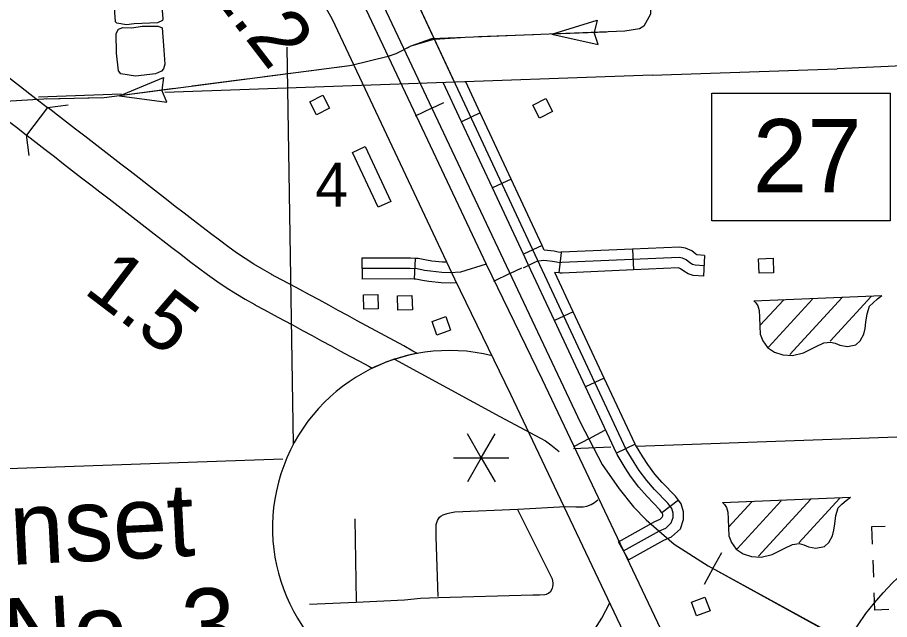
# Model space of a CAD drawing. Extents: x 1671357 to 13005564, y 567358 to 14261451.
# Drawn here: x 12758274.26 to 12758286.19, y 14259883.77 to 14259892 of the extents above; entities that cross this region are included whole.
import ezdxf

# ---------------------------------------------------------------- set-up
doc = ezdxf.new("R2010")
doc.units = 0
for name, color, linetype in [('15', 7, 'Continuous'), ('32', 7, 'Continuous'), ('34', 7, 'Continuous'), ('35', 7, 'Continuous'), ('37', 7, 'Continuous'), ('40', 7, 'Continuous'), ('43', 7, 'Continuous'), ('48', 7, 'Continuous'), ('5', 7, 'Continuous'), ('56', 7, 'Continuous'), ('57', 7, 'Continuous'), ('6', 7, 'Continuous'), ('60', 7, 'Continuous'), ('63', 7, 'Continuous')]:
    doc.layers.add(name, color=color, linetype=linetype)

msp = doc.modelspace()

# ---------------------------------------------------------------- linework, layer by layer
at = {"layer": '15'}
for p, q in [((12758274.674, 14259890.769), (12758274.385, 14259890.394)), ((12758277.737, 14259888.488), (12758277.741, 14259888.486)), ((12758277.506, 14259888.075), (12758277.509, 14259888.073))]:
    msp.add_line(p, q, dxfattribs=at)
for points in [[(12758276.735, 14259896.026), (12758277.548, 14259894.283), (12758277.651, 14259894.082), (12758277.814, 14259893.828), (12758277.944, 14259893.665), (12758277.997, 14259893.585), (12758278.419, 14259893.061), (12758278.689, 14259892.715), (12758278.793, 14259892.549), (12758278.99, 14259892.19), (12758280.671, 14259888.628), (12758281.437, 14259887.05), (12758284.638, 14259880.311)], [(12758284.219, 14259880.09), (12758281.01, 14259886.845), (12758280.244, 14259888.423), (12758278.568, 14259891.975), (12758278.384, 14259892.309), (12758278.301, 14259892.444), (12758278.048, 14259892.767), (12758277.614, 14259893.305), (12758277.561, 14259893.386), (12758277.428, 14259893.553), (12758277.241, 14259893.845), (12758277.123, 14259894.074), (12758276.306, 14259895.825)], [(12758273.909, 14259891.359), (12758273.925, 14259891.347), (12758274.052, 14259891.249), (12758274.178, 14259891.152), (12758274.303, 14259891.055), (12758274.429, 14259890.958), (12758274.555, 14259890.861), (12758274.674, 14259890.769)], [(12758273.62, 14259890.984), (12758273.636, 14259890.972), (12758273.762, 14259890.875), (12758273.888, 14259890.777), (12758274.014, 14259890.679), (12758274.14, 14259890.582), (12758274.266, 14259890.486), (12758274.385, 14259890.394)], [(12758277.741, 14259888.486), (12758277.614, 14259888.558), (12758277.492, 14259888.63), (12758277.374, 14259888.705), (12758277.257, 14259888.784), (12758277.14, 14259888.868), (12758277.022, 14259888.955), (12758276.903, 14259889.046), (12758276.783, 14259889.138), (12758276.662, 14259889.231), (12758276.541, 14259889.325), (12758276.419, 14259889.419), (12758276.297, 14259889.514), (12758276.174, 14259889.61), (12758276.051, 14259889.706), (12758275.926, 14259889.802), (12758275.802, 14259889.898), (12758275.677, 14259889.994), (12758275.553, 14259890.089), (12758275.428, 14259890.185), (12758275.305, 14259890.281), (12758275.181, 14259890.377), (12758275.057, 14259890.473), (12758274.932, 14259890.57), (12758274.807, 14259890.667), (12758274.681, 14259890.764), (12758274.674, 14259890.769)], [(12758274.385, 14259890.394), (12758274.392, 14259890.389), (12758274.517, 14259890.292), (12758274.642, 14259890.196), (12758274.766, 14259890.099), (12758274.891, 14259890.002), (12758275.015, 14259889.906), (12758275.139, 14259889.81), (12758275.264, 14259889.714), (12758275.388, 14259889.618), (12758275.513, 14259889.522), (12758275.637, 14259889.427), (12758275.76, 14259889.332), (12758275.883, 14259889.236), (12758276.006, 14259889.14), (12758276.129, 14259889.045), (12758276.251, 14259888.95), (12758276.373, 14259888.856), (12758276.494, 14259888.763), (12758276.615, 14259888.669), (12758276.737, 14259888.577), (12758276.861, 14259888.485), (12758276.987, 14259888.395), (12758277.115, 14259888.308), (12758277.246, 14259888.226), (12758277.377, 14259888.149), (12758277.506, 14259888.075)], [(12758279.731, 14259887.409), (12758279.67, 14259887.441), (12758279.545, 14259887.51), (12758279.417, 14259887.579), (12758279.29, 14259887.649), (12758279.161, 14259887.718), (12758279.033, 14259887.787), (12758278.905, 14259887.856), (12758278.777, 14259887.926), (12758278.648, 14259887.997), (12758278.518, 14259888.068), (12758278.387, 14259888.139), (12758278.255, 14259888.21), (12758278.124, 14259888.28), (12758277.993, 14259888.349), (12758277.865, 14259888.418), (12758277.737, 14259888.488)], [(12758277.509, 14259888.073), (12758277.639, 14259888.002), (12758277.77, 14259887.931), (12758277.901, 14259887.862), (12758278.031, 14259887.793), (12758278.161, 14259887.723), (12758278.291, 14259887.652), (12758278.42, 14259887.581), (12758278.55, 14259887.51), (12758278.679, 14259887.44), (12758278.808, 14259887.37), (12758278.937, 14259887.301), (12758279.064, 14259887.232), (12758279.113, 14259887.206)], [(12758279.415, 14259887.328), (12758280.857, 14259886.545), (12758281.346, 14259886.288), (12758281.48, 14259886.214), (12758281.556, 14259886.157), (12758281.67, 14259886.069)]]:
    msp.add_lwpolyline(points, dxfattribs=at)
msp.add_arc((12758280.172, 14259885.021), 2.428, 100.4714, 115.8696, dxfattribs=at)
at = {"layer": '32'}
for p, q in [((12758280.591, 14259890.697), (12758280.334, 14259890.576)), ((12758281.014, 14259889.79), (12758280.757, 14259889.67)), ((12758281.437, 14259888.884), (12758281.18, 14259888.764)), ((12758281.695, 14259888.79), (12758281.666, 14259888.508)), ((12758282.673, 14259888.834), (12758282.686, 14259888.55)), ((12758279.698, 14259888.708), (12758279.686, 14259888.424)), ((12758283.657, 14259888.749), (12758283.643, 14259888.465)), ((12758281.861, 14259887.978), (12758281.604, 14259887.858)), ((12758282.285, 14259887.072), (12758282.027, 14259886.952)), ((12758282.709, 14259886.166), (12758282.451, 14259886.046)), ((12758283.301, 14259885.403), (12758283.075, 14259885.231)), ((12758282.619, 14259884.585), (12758282.48, 14259884.833))]:
    msp.add_line(p, q, dxfattribs=at)
for points in [[(12758282.549, 14259884.709), (12758283.039, 14259884.983), (12758283.128, 14259885.021), (12758283.203, 14259885.091), (12758283.226, 14259885.164), (12758283.228, 14259885.223), (12758283.21, 14259885.289), (12758283.153, 14259885.362), (12758282.975, 14259885.549), (12758282.867, 14259885.67), (12758282.763, 14259885.81), (12758282.694, 14259885.919), (12758282.586, 14259886.093), (12758281.373, 14259888.686), (12758279.384, 14259892.946), (12758279.263, 14259893.206), (12758279.121, 14259893.439), (12758278.99, 14259893.612)], [(12758280.334, 14259890.576), (12758280.085, 14259891.11)], [(12758280.591, 14259890.697), (12758280.393, 14259891.121)], [(12758281.014, 14259889.79), (12758280.591, 14259890.697)], [(12758280.757, 14259889.67), (12758280.334, 14259890.576)], [(12758281.437, 14259888.884), (12758281.014, 14259889.79)], [(12758281.18, 14259888.764), (12758280.757, 14259889.67)], [(12758281.466, 14259888.822), (12758281.437, 14259888.884)], [(12758281.695, 14259888.79), (12758281.654, 14259888.794), (12758281.602, 14259888.805), (12758281.466, 14259888.822)], [(12758282.673, 14259888.834), (12758281.7, 14259888.791), (12758281.69, 14259888.791), (12758281.695, 14259888.79)], [(12758283.657, 14259888.749), (12758283.554, 14259888.754), (12758283.554, 14259888.754), (12758283.538, 14259888.764), (12758283.482, 14259888.809), (12758283.396, 14259888.849), (12758283.317, 14259888.862), (12758282.673, 14259888.834)], [(12758279.698, 14259888.708), (12758279.636, 14259888.71), (12758278.972, 14259888.711), (12758278.974, 14259888.423)], [(12758280.135, 14259888.654), (12758280.072, 14259888.655), (12758279.928, 14259888.671), (12758279.853, 14259888.684), (12758279.743, 14259888.706), (12758279.698, 14259888.708)], [(12758283.65, 14259888.607), (12758283.527, 14259888.613), (12758283.492, 14259888.625), (12758283.455, 14259888.648), (12758283.406, 14259888.688), (12758283.354, 14259888.712), (12758283.308, 14259888.72), (12758281.706, 14259888.649), (12758281.685, 14259888.648), (12758281.632, 14259888.654), (12758281.579, 14259888.665), (12758281.501, 14259888.675), (12758281.459, 14259888.677), (12758281.425, 14259888.673), (12758281.391, 14259888.67), (12758281.365, 14259888.663), (12758281.34, 14259888.656), (12758281.179, 14259888.574)], [(12758281.604, 14259887.858), (12758281.244, 14259888.626), (12758281.18, 14259888.764)], [(12758280.671, 14259888.628), (12758280.321, 14259888.518), (12758280.177, 14259888.512), (12758280.064, 14259888.513), (12758279.908, 14259888.531), (12758279.827, 14259888.544), (12758279.726, 14259888.565), (12758279.633, 14259888.568), (12758278.972, 14259888.569)], [(12758282.686, 14259888.55), (12758281.712, 14259888.507), (12758281.681, 14259888.506), (12758281.666, 14259888.508)], [(12758283.643, 14259888.465), (12758283.5, 14259888.472), (12758283.431, 14259888.496), (12758283.372, 14259888.532), (12758283.33, 14259888.566), (12758283.311, 14259888.575), (12758283.3, 14259888.577), (12758282.686, 14259888.55)], [(12758279.686, 14259888.424), (12758279.63, 14259888.426), (12758278.971, 14259888.423)], [(12758280.268, 14259888.373), (12758280.18, 14259888.37), (12758280.055, 14259888.371), (12758279.887, 14259888.39), (12758279.801, 14259888.405), (12758279.709, 14259888.423), (12758279.686, 14259888.424)], [(12758281.861, 14259887.978), (12758281.611, 14259888.513)], [(12758281.666, 14259888.508), (12758281.611, 14259888.513)], [(12758282.285, 14259887.072), (12758281.861, 14259887.978)], [(12758282.027, 14259886.952), (12758281.604, 14259887.858)], [(12758282.709, 14259886.166), (12758282.285, 14259887.072)], [(12758282.451, 14259886.046), (12758282.027, 14259886.952)], [(12758283.301, 14259885.403), (12758283.262, 14259885.455), (12758283.079, 14259885.645), (12758282.978, 14259885.76), (12758282.88, 14259885.89), (12758282.814, 14259885.994), (12758282.711, 14259886.161), (12758282.709, 14259886.166)], [(12758283.075, 14259885.231), (12758283.045, 14259885.27), (12758282.871, 14259885.452), (12758282.757, 14259885.58), (12758282.646, 14259885.729), (12758282.573, 14259885.844), (12758282.461, 14259886.025), (12758282.451, 14259886.046)], [(12758280.015, 14259884.086), (12758279.987, 14259884.901), (12758279.989, 14259885.068), (12758280.006, 14259885.124), (12758280.033, 14259885.169), (12758280.053, 14259885.185), (12758280.083, 14259885.201), (12758280.137, 14259885.22), (12758280.173, 14259885.227), (12758280.242, 14259885.243), (12758281.104, 14259885.28), (12758281.758, 14259885.316), (12758281.899, 14259885.309), (12758281.948, 14259885.311), (12758281.999, 14259885.309), (12758282.048, 14259885.32), (12758282.108, 14259885.345), (12758282.152, 14259885.369), (12758282.198, 14259885.407)], [(12758282.619, 14259884.585), (12758283.102, 14259884.855), (12758283.207, 14259884.9), (12758283.327, 14259885.012), (12758283.368, 14259885.14), (12758283.37, 14259885.241), (12758283.339, 14259885.353), (12758283.301, 14259885.403)], [(12758278.254, 14259883.98), (12758278.895, 14259884.01), (12758279.553, 14259884.042), (12758279.774, 14259884.065), (12758280.018, 14259884.073), (12758281.31, 14259884.108), (12758281.399, 14259884.109), (12758281.471, 14259884.112), (12758281.497, 14259884.117), (12758281.525, 14259884.133), (12758281.554, 14259884.157), (12758281.578, 14259884.199), (12758281.583, 14259884.216), (12758281.589, 14259884.251), (12758281.588, 14259884.272), (12758281.577, 14259884.323), (12758281.099, 14259885.28)], [(12758282.48, 14259884.833), (12758282.976, 14259885.111), (12758283.049, 14259885.142), (12758283.079, 14259885.169), (12758283.085, 14259885.188), (12758283.085, 14259885.205), (12758283.08, 14259885.225), (12758283.075, 14259885.231)], [(12758278.876, 14259885.148), (12758278.893, 14259884.016)]]:
    msp.add_lwpolyline(points, dxfattribs=at)
at = {"layer": '34'}
msp.add_lwpolyline([(12758279.653, 14259892.364), (12758280.233, 14259891.12)], dxfattribs=at)
at = {"layer": '35'}
for points in [[(12758275.983, 14259892.431), (12758276.211, 14259892.275), (12758276.233, 14259892.205), (12758276.248, 14259891.982), (12758276.245, 14259891.961), (12758276.178, 14259891.927), (12758275.859, 14259891.912), (12758275.753, 14259891.902), (12758275.618, 14259891.922), (12758275.602, 14259891.941), (12758275.583, 14259892.201)], [(12758275.616, 14259891.512), (12758275.61, 14259891.78), (12758275.642, 14259891.84), (12758275.7, 14259891.865), (12758275.823, 14259891.861), (12758275.966, 14259891.882), (12758276.186, 14259891.882), (12758276.238, 14259891.858), (12758276.264, 14259891.556)], [(12758276.264, 14259891.556), (12758276.278, 14259891.361), (12758276.26, 14259891.298), (12758276.229, 14259891.266), (12758276.151, 14259891.232), (12758275.874, 14259891.199), (12758275.677, 14259891.229), (12758275.645, 14259891.273), (12758275.616, 14259891.512)]]:
    msp.add_lwpolyline(points, dxfattribs=at)
at = {"layer": '37'}
for points in [[(12758274.674, 14259890.769), (12758274.956, 14259890.805)], [(12758274.421, 14259890.113), (12758274.385, 14259890.395)]]:
    msp.add_lwpolyline(points, dxfattribs=at)
at = {"layer": '40'}
for p, q in [((12758279.927, 14259890.76), (12758280.092, 14259890.838)), ((12758279.927, 14259890.76), (12758279.701, 14259890.653)), ((12758280.995, 14259888.499), (12758281.159, 14259888.577)), ((12758280.995, 14259888.499), (12758280.769, 14259888.392)), ((12758282.073, 14259886.243), (12758282.294, 14259886.359)), ((12758282.073, 14259886.243), (12758281.872, 14259886.138)), ((12758283.772, 14259884.469), (12758283.892, 14259884.688)), ((12758283.772, 14259884.469), (12758283.652, 14259884.249))]:
    msp.add_line(p, q, dxfattribs=at)
for points in [[(12758269.499, 14259912.829), (12758271.177, 14259909.275), (12758281.959, 14259886.46), (12758282.258, 14259885.891), (12758282.49, 14259885.557), (12758282.684, 14259885.31), (12758282.858, 14259885.133), (12758283.067, 14259884.95), (12758283.24, 14259884.8), (12758283.707, 14259884.504), (12758289.23, 14259881.461), (12758290.273, 14259880.89), (12758290.558, 14259880.693), (12758290.736, 14259880.522), (12758290.967, 14259880.296), (12758291.134, 14259880.057), (12758291.271, 14259879.837), (12758291.483, 14259879.39), (12758291.575, 14259879.133), (12758291.657, 14259878.876), (12758291.709, 14259878.665), (12758292.871, 14259873.412), (12758295.145, 14259863.918)], [(12758271.177, 14259909.275), (12758281.959, 14259886.46), (12758282.258, 14259885.891), (12758282.49, 14259885.557), (12758282.684, 14259885.31), (12758282.858, 14259885.133), (12758283.067, 14259884.95), (12758283.24, 14259884.8), (12758283.707, 14259884.504), (12758290.002, 14259881.061), (12758290.273, 14259880.89), (12758290.558, 14259880.693), (12758290.736, 14259880.522), (12758290.967, 14259880.296), (12758291.134, 14259880.057), (12758291.271, 14259879.837), (12758291.483, 14259879.39), (12758291.575, 14259879.133), (12758291.657, 14259878.876), (12758291.709, 14259878.665), (12758292.871, 14259873.412)]]:
    msp.add_lwpolyline(points, dxfattribs=at)
at = {"layer": '43'}
for p, q in [((12758281.567, 14259891.773), (12758282.188, 14259891.966)), ((12758282.188, 14259891.966), (12758282.15, 14259891.797)), ((12758281.567, 14259891.773), (12758282.201, 14259891.629)), ((12758282.201, 14259891.629), (12758282.15, 14259891.795)), ((12758275.658, 14259890.931), (12758276.259, 14259891.179)), ((12758276.259, 14259891.179), (12758276.236, 14259891.007)), ((12758275.658, 14259890.931), (12758276.302, 14259890.845)), ((12758276.302, 14259890.845), (12758276.236, 14259891.005))]:
    msp.add_line(p, q, dxfattribs=at)
for points in [[(12758282.861, 14259895.96), (12758282.911, 14259893.74), (12758282.916, 14259892.046), (12758282.829, 14259891.882), (12758282.768, 14259891.847), (12758282.566, 14259891.812), (12758279.922, 14259891.709), (12758279.64, 14259891.607), (12758279.436, 14259891.502), (12758279.331, 14259891.469)], [(12758282.915, 14259892.336), (12758282.916, 14259892.046), (12758282.829, 14259891.882), (12758282.768, 14259891.847), (12758282.566, 14259891.812), (12758282.566, 14259891.812)], [(12758281.317, 14259891.763), (12758280.942, 14259891.749)], [(12758282.316, 14259891.802), (12758281.567, 14259891.773)], [(12758279.952, 14259891.701), (12758279.64, 14259891.607), (12758279.592, 14259891.582)], [(12758280.318, 14259891.724), (12758279.963, 14259891.701)], [(12758280.942, 14259891.749), (12758280.568, 14259891.734)], [(12758279.365, 14259891.479), (12758279.331, 14259891.469), (12758278.831, 14259891.346), (12758278.803, 14259891.34), (12758278.633, 14259891.318)], [(12758278.831, 14259891.346), (12758278.803, 14259891.34), (12758275.445, 14259890.903), (12758274.622, 14259890.885), (12758273.492, 14259890.816), (12758273.324, 14259890.792), (12758273.017, 14259890.615)], [(12758278.385, 14259891.285), (12758277.641, 14259891.189)], [(12758277.393, 14259891.157), (12758276.65, 14259891.06)], [(12758276.402, 14259891.028), (12758275.658, 14259890.931)], [(12758275.035, 14259890.895), (12758274.66, 14259890.886)], [(12758275.41, 14259890.903), (12758275.035, 14259890.895)]]:
    msp.add_lwpolyline(points, dxfattribs=at)
at = {"layer": '48'}
for p, q in [((12758280.604, 14259885.983), (12758280.415, 14259886.311)), ((12758280.604, 14259885.983), (12758280.794, 14259886.311)), ((12758280.226, 14259885.983), (12758280.604, 14259885.983)), ((12758280.604, 14259885.983), (12758280.415, 14259885.655)), ((12758280.604, 14259885.983), (12758280.983, 14259885.983)), ((12758280.604, 14259885.983), (12758280.794, 14259885.655))]:
    msp.add_line(p, q, dxfattribs=at)
at = {"layer": '5'}
for points in [[(12758278.034, 14259886.168), (12758277.95, 14259891.596)], [(12758287.435, 14259886.304), (12758282.722, 14259886.137)], [(12758282.374, 14259886.125), (12758281.863, 14259886.106)], [(12758277.891, 14259885.965), (12758268.037, 14259885.616)]]:
    msp.add_lwpolyline(points, dxfattribs=at)
at = {"layer": '56'}
for points in [[(12758278.352, 14259890.672), (12758278.261, 14259890.847), (12758278.437, 14259890.938), (12758278.528, 14259890.763)], [(12758281.402, 14259890.626), (12758281.311, 14259890.801), (12758281.486, 14259890.892), (12758281.577, 14259890.717)], [(12758278.845, 14259890.157), (12758279.017, 14259890.237), (12758279.368, 14259889.487), (12758279.196, 14259889.406)], [(12758284.404, 14259888.504), (12758284.396, 14259888.701), (12758284.594, 14259888.709), (12758284.602, 14259888.512)], [(12758278.998, 14259888.013), (12758278.993, 14259888.211), (12758279.19, 14259888.216), (12758279.196, 14259888.019)], [(12758279.464, 14259887.998), (12758279.458, 14259888.195), (12758279.656, 14259888.201), (12758279.662, 14259888.004)], [(12758279.996, 14259887.659), (12758279.931, 14259887.845), (12758280.118, 14259887.911), (12758280.183, 14259887.725)], [(12758283.478, 14259884.007), (12758283.663, 14259884.076), (12758283.732, 14259883.891), (12758283.547, 14259883.822)]]:
    msp.add_lwpolyline(points, close=True, dxfattribs=at)
at = {"layer": '57'}
for p, q in [((12758284.333, 14259888.126), (12758286.082, 14259888.2)), ((12758285.376, 14259887.575), (12758285.937, 14259888.185)), ((12758284.42, 14259887.793), (12758284.735, 14259888.136)), ((12758284.53, 14259887.493), (12758285.134, 14259888.151)), ((12758284.823, 14259887.392), (12758285.538, 14259888.171)), ((12758283.905, 14259885.369), (12758285.654, 14259885.444)), ((12758283.991, 14259885.036), (12758284.306, 14259885.38)), ((12758284.102, 14259884.737), (12758284.706, 14259885.395)), ((12758284.395, 14259884.636), (12758285.11, 14259885.415)), ((12758284.948, 14259884.818), (12758285.508, 14259885.428)), ((12758285.959, 14259884.584), (12758285.969, 14259884.348))]:
    msp.add_line(p, q, dxfattribs=at)
for points in [[(12758284.333, 14259888.126), (12758284.359, 14259888.099), (12758284.385, 14259888.059), (12758284.403, 14259887.997), (12758284.407, 14259887.903), (12758284.415, 14259887.78), (12758284.419, 14259887.67), (12758284.455, 14259887.58), (12758284.519, 14259887.489), (12758284.616, 14259887.425), (12758284.727, 14259887.387), (12758284.861, 14259887.38), (12758285.011, 14259887.415), (12758285.183, 14259887.501), (12758285.288, 14259887.553), (12758285.379, 14259887.564), (12758285.443, 14259887.549), (12758285.507, 14259887.52), (12758285.61, 14259887.501), (12758285.726, 14259887.527), (12758285.787, 14259887.582), (12758285.835, 14259887.67), (12758285.856, 14259887.747), (12758285.865, 14259887.836), (12758285.881, 14259887.95), (12758285.913, 14259888.053), (12758285.961, 14259888.102), (12758286.022, 14259888.155), (12758286.082, 14259888.2)], [(12758283.905, 14259885.369), (12758283.931, 14259885.343), (12758283.956, 14259885.302), (12758283.975, 14259885.24), (12758283.979, 14259885.146), (12758283.986, 14259885.023), (12758283.991, 14259884.914), (12758284.026, 14259884.824), (12758284.09, 14259884.732), (12758284.187, 14259884.668), (12758284.299, 14259884.631), (12758284.433, 14259884.624), (12758284.583, 14259884.659), (12758284.755, 14259884.745), (12758284.86, 14259884.796), (12758284.951, 14259884.808), (12758285.014, 14259884.792), (12758285.078, 14259884.764), (12758285.181, 14259884.745), (12758285.298, 14259884.77), (12758285.358, 14259884.825), (12758285.407, 14259884.914), (12758285.427, 14259884.991), (12758285.437, 14259885.08), (12758285.453, 14259885.193), (12758285.485, 14259885.297), (12758285.533, 14259885.346), (12758285.593, 14259885.398), (12758285.654, 14259885.444)], [(12758286.129, 14259885.044), (12758285.94, 14259885.036), (12758285.95, 14259884.799)], [(12758286.178, 14259883.908), (12758285.988, 14259883.9), (12758285.978, 14259884.137)]]:
    msp.add_lwpolyline(points, dxfattribs=at)
at = {"layer": '6'}
msp.add_line((12758288.013, 14259891.416), (12758285.471, 14259891.299), dxfattribs=at)
for points in [[(12758282.942, 14259891.212), (12758285.471, 14259891.299)], [(12758282.942, 14259891.212), (12758276.278, 14259890.973)], [(12758275.685, 14259890.952), (12758274.547, 14259890.911)]]:
    msp.add_lwpolyline(points, dxfattribs=at)
at = {"layer": '60'}
msp.add_lwpolyline([(12758283.758, 14259890.966), (12758286.197, 14259890.966), (12758286.197, 14259889.219), (12758283.758, 14259889.219)], close=True, dxfattribs=at)
msp.add_circle((12758288.964, 14259881.537), 3.868, dxfattribs=at)
at = {"layer": '63'}
msp.add_arc((12758280.17, 14259885.027), 2.421, 76.0904, 334.8806, dxfattribs=at)

# ---------------------------------------------------------------- texts
at = {"layer": '48'}
for s, rotation, p in [('1.2', 307.4801, (12758276.818, 14259892.433)), ('1.5', 322.7152, (12758275.149, 14259888.247))]:
    msp.add_text(s, height=0.8001, rotation=rotation, dxfattribs=at).set_placement(p)
at = {"layer": '56'}
msp.add_text('4', height=0.6, dxfattribs=at).set_placement((12758278.334, 14259889.416))
at = {"layer": '60'}
msp.add_text('27', height=1, dxfattribs=at).set_placement((12758284.318, 14259889.611))
at = {"layer": '63'}
for s, p in [('Inset', (12758273.805, 14259884.498)), ('No. 3', (12758274.079, 14259883.056))]:
    msp.add_text(s, height=1.0001, rotation=2.8934, dxfattribs=at).set_placement(p)

doc.saveas('drawing.dxf')
